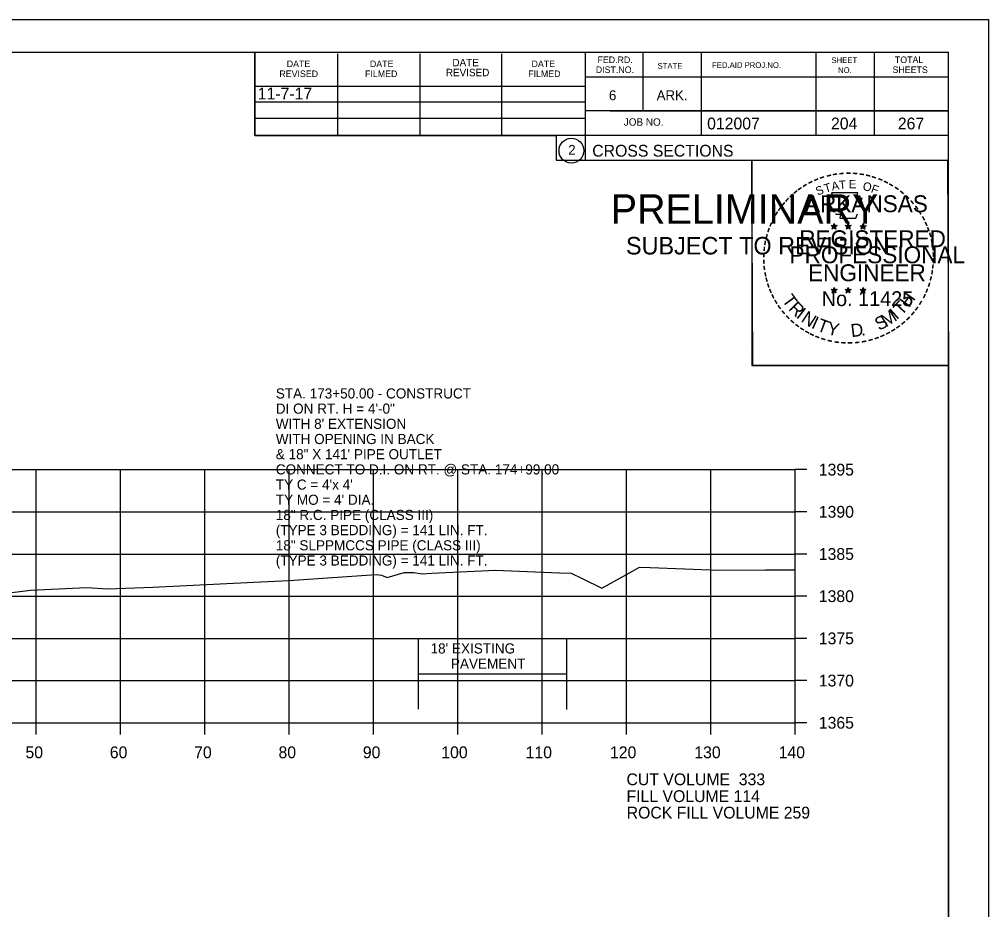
# Model space of a CAD drawing. Extents: x 1374311 to 1383814, y 384102 to 406278.
# Drawn here: x 1382688.1 to 1382803, y 396146 to 396251.5 of the extents above; entities that cross this region are included whole.
import ezdxf

# ---------------------------------------------------------------- set-up
doc = ezdxf.new("R2010")
doc.units = 0
for name, color, linetype in [('R_Axis', 7, 'Continuous'), ('R_Axis Annot', 7, 'Continuous'), ('R_Border', 7, 'Continuous'), ('R_Border PE', 7, 'Continuous'), ('R_Border Prem', 7, 'Continuous'), ('R_Exist Surface', 7, 'Continuous'), ('R_Fin Surface', 7, 'Continuous'), ('R_Grid', 7, 'Continuous'), ('R_No Plot', 7, 'Continuous'), ('R_Water', 7, 'Continuous'), ('R_Water Annot', 7, 'Continuous')]:
    doc.layers.add(name, color=color, linetype=linetype)

msp = doc.modelspace()

# ---------------------------------------------------------------- linework, layer by layer
at = {"layer": 'R_Axis'}
for p, q in [((1382780.07, 396168.19), (1382780.07, 396198.19)), ((1382781.47, 396198.19), (1382780.07, 396198.19)), ((1382781.47, 396193.19), (1382780.07, 396193.19)), ((1382781.47, 396188.19), (1382780.07, 396188.19)), ((1382781.47, 396183.19), (1382780.07, 396183.19)), ((1382781.47, 396178.19), (1382780.07, 396178.19)), ((1382781.47, 396173.19), (1382780.07, 396173.19)), ((1382500.07, 396168.19), (1382780.07, 396168.19)), ((1382690.07, 396166.79), (1382690.07, 396168.19)), ((1382700.07, 396166.79), (1382700.07, 396168.19)), ((1382710.07, 396166.79), (1382710.07, 396168.19)), ((1382720.07, 396166.79), (1382720.07, 396168.19)), ((1382730.07, 396166.79), (1382730.07, 396168.19)), ((1382740.07, 396166.79), (1382740.07, 396168.19)), ((1382750.07, 396166.79), (1382750.07, 396168.19)), ((1382760.07, 396166.79), (1382760.07, 396168.19)), ((1382770.07, 396166.79), (1382770.07, 396168.19)), ((1382780.07, 396166.79), (1382780.07, 396168.19)), ((1382781.47, 396168.19), (1382780.07, 396168.19))]:
    msp.add_line(p, q, dxfattribs=at)
at = {"layer": 'R_Border'}
for p, q in [((1382482.07, 396247.65), (1382798.25, 396247.65)), ((1382715.99, 396237.77), (1382715.99, 396247.65)), ((1382725.85, 396237.77), (1382725.85, 396247.45)), ((1382735.61, 396237.77), (1382735.61, 396247.45)), ((1382745.29, 396237.77), (1382745.29, 396247.45)), ((1382755.15, 396247.65), (1382755.15, 396234.85)), ((1382761.99, 396247.65), (1382761.99, 396240.71)), ((1382768.93, 396247.65), (1382768.93, 396237.77)), ((1382782.51, 396247.65), (1382782.51, 396237.77)), ((1382789.45, 396247.65), (1382789.45, 396237.77)), ((1382798.25, 396042.19), (1382798.25, 396247.65)), ((1382798.25, 396244.71), (1382755.15, 396244.71)), ((1382798.25, 396244.73), (1382798.25, 396244.73)), ((1382715.99, 396243.63), (1382755.15, 396243.63)), ((1382715.99, 396241.77), (1382755.15, 396241.77)), ((1382715.99, 396237.77), (1382715.99, 396239.83)), ((1382715.99, 396239.83), (1382755.15, 396239.83)), ((1382798.25, 396240.71), (1382755.15, 396240.71)), ((1382758.11, 396240.71), (1382798.25, 396240.71)), ((1382798.25, 396237.77), (1382715.99, 396237.77)), ((1382755.15, 396234.85), (1382798.25, 396234.85))]:
    msp.add_line(p, q, dxfattribs=at)
msp.add_circle((1382753.54, 396235.99), 1.47, dxfattribs=at)
at = {"layer": 'R_Border PE'}
for p, q in [((1382784.69, 396227.36), (1382784.64, 396227.11)), ((1382784.69, 396227), (1382784.69, 396227.36)), ((1382784.69, 396227.36), (1382784.73, 396227.11)), ((1382786.36, 396227.36), (1382786.31, 396227.11)), ((1382786.36, 396227), (1382786.36, 396227.36)), ((1382786.36, 396227.36), (1382786.4, 396227.11)), ((1382788.12, 396227.35), (1382788.08, 396227.1)), ((1382788.12, 396226.99), (1382788.12, 396227.35)), ((1382788.12, 396227.35), (1382788.17, 396227.1)), ((1382784.34, 396227.11), (1382784.69, 396227)), ((1382784.34, 396227.11), (1382784.59, 396227.06)), ((1382784.34, 396227.11), (1382784.57, 396226.99)), ((1382784.47, 396226.7), (1382784.69, 396227)), ((1382784.47, 396226.7), (1382784.6, 396226.94)), ((1382784.47, 396226.7), (1382784.68, 396226.92)), ((1382784.9, 396226.7), (1382784.68, 396226.91)), ((1382785.03, 396227.11), (1382784.69, 396227)), ((1382784.9, 396226.7), (1382784.69, 396227)), ((1382785.03, 396227.11), (1382784.75, 396227.06)), ((1382784.9, 396226.7), (1382784.76, 396226.99)), ((1382785.03, 396227.11), (1382784.83, 396227.01)), ((1382786.01, 396227.11), (1382786.36, 396227)), ((1382786.01, 396227.11), (1382786.26, 396227.06)), ((1382786.01, 396227.11), (1382786.24, 396226.99)), ((1382786.14, 396226.7), (1382786.36, 396227)), ((1382786.14, 396226.7), (1382786.27, 396226.94)), ((1382786.14, 396226.7), (1382786.35, 396226.92)), ((1382786.57, 396226.7), (1382786.35, 396226.91)), ((1382786.7, 396227.11), (1382786.36, 396227)), ((1382786.57, 396226.7), (1382786.36, 396227)), ((1382786.7, 396227.11), (1382786.42, 396227.06)), ((1382786.57, 396226.7), (1382786.43, 396226.99)), ((1382786.7, 396227.11), (1382786.5, 396227.01)), ((1382787.77, 396227.1), (1382788.12, 396226.99)), ((1382787.77, 396227.1), (1382788.02, 396227.05)), ((1382787.77, 396227.1), (1382788.01, 396226.97)), ((1382787.9, 396226.69), (1382788.12, 396226.99)), ((1382787.9, 396226.69), (1382788.03, 396226.93)), ((1382787.9, 396226.69), (1382788.12, 396226.91)), ((1382788.47, 396227.1), (1382788.12, 396226.99)), ((1382788.33, 396226.69), (1382788.12, 396226.99)), ((1382788.33, 396226.69), (1382788.12, 396226.9)), ((1382788.47, 396227.1), (1382788.18, 396227.05)), ((1382788.33, 396226.69), (1382788.2, 396226.98)), ((1382788.47, 396227.1), (1382788.26, 396226.99)), ((1382784.33, 396219.54), (1382784.68, 396219.42)), ((1382784.33, 396219.54), (1382784.59, 396219.49)), ((1382784.33, 396219.54), (1382784.57, 396219.41)), ((1382784.47, 396219.13), (1382784.68, 396219.42)), ((1382784.47, 396219.13), (1382784.59, 396219.37)), ((1382784.47, 396219.13), (1382784.68, 396219.34)), ((1382784.68, 396219.79), (1382784.64, 396219.54)), ((1382784.68, 396219.42), (1382784.68, 396219.79)), ((1382784.68, 396219.79), (1382784.73, 396219.54)), ((1382785.03, 396219.54), (1382784.68, 396219.42)), ((1382784.89, 396219.13), (1382784.68, 396219.42)), ((1382784.89, 396219.13), (1382784.68, 396219.34)), ((1382785.03, 396219.54), (1382784.74, 396219.49)), ((1382784.89, 396219.13), (1382784.76, 396219.42)), ((1382785.03, 396219.54), (1382784.82, 396219.43)), ((1382786, 396219.54), (1382786.35, 396219.42)), ((1382786, 396219.54), (1382786.25, 396219.49)), ((1382786, 396219.54), (1382786.24, 396219.41)), ((1382786.13, 396219.13), (1382786.35, 396219.42)), ((1382786.13, 396219.13), (1382786.26, 396219.37)), ((1382786.13, 396219.13), (1382786.35, 396219.34)), ((1382786.35, 396219.79), (1382786.31, 396219.54)), ((1382786.35, 396219.42), (1382786.35, 396219.79)), ((1382786.35, 396219.79), (1382786.4, 396219.54)), ((1382786.7, 396219.54), (1382786.35, 396219.42)), ((1382786.56, 396219.13), (1382786.35, 396219.42)), ((1382786.56, 396219.13), (1382786.35, 396219.34)), ((1382786.7, 396219.54), (1382786.41, 396219.49)), ((1382786.56, 396219.13), (1382786.43, 396219.42)), ((1382786.7, 396219.54), (1382786.49, 396219.43)), ((1382787.77, 396219.53), (1382788.12, 396219.41)), ((1382787.77, 396219.53), (1382788.02, 396219.48)), ((1382787.77, 396219.53), (1382788.01, 396219.4)), ((1382787.9, 396219.12), (1382788.12, 396219.41)), ((1382787.9, 396219.12), (1382788.03, 396219.36)), ((1382787.9, 396219.12), (1382788.12, 396219.33)), ((1382788.12, 396219.78), (1382788.08, 396219.53)), ((1382788.12, 396219.41), (1382788.12, 396219.78)), ((1382788.12, 396219.78), (1382788.17, 396219.53)), ((1382788.46, 396219.53), (1382788.12, 396219.41)), ((1382788.33, 396219.12), (1382788.12, 396219.41)), ((1382788.33, 396219.12), (1382788.12, 396219.33)), ((1382788.46, 396219.53), (1382788.18, 396219.48)), ((1382788.33, 396219.12), (1382788.19, 396219.41)), ((1382788.46, 396219.53), (1382788.26, 396219.42))]:
    msp.add_line(p, q, dxfattribs=at)
for points in [[(1382784.38, 396230.99), (1382784.65, 396230.16)], [(1382787.89, 396230.06), (1382788.03, 396230.35), (1382787.35, 396230.32), (1382787.49, 396230.99), (1382784.38, 396230.99)], [(1382784.87, 396228.56), (1382784.87, 396228.48), (1382785.43, 396228.46), (1382785.38, 396227.98), (1382787.25, 396227.98), (1382787.45, 396228.52)], [(1382784.69, 396227.36), (1382784.9, 396226.7), (1382784.34, 396227.11), (1382785.03, 396227.11), (1382784.47, 396226.7), (1382784.69, 396227.36)], [(1382786.36, 396227.36), (1382786.57, 396226.7), (1382786.01, 396227.11), (1382786.7, 396227.11), (1382786.14, 396226.7), (1382786.36, 396227.36)], [(1382788.12, 396227.35), (1382788.33, 396226.69), (1382787.77, 396227.1), (1382788.47, 396227.1), (1382787.9, 396226.69), (1382788.12, 396227.35)], [(1382784.68, 396219.79), (1382784.89, 396219.13), (1382784.33, 396219.54), (1382785.03, 396219.54), (1382784.47, 396219.13), (1382784.68, 396219.79)], [(1382786.35, 396219.79), (1382786.56, 396219.13), (1382786, 396219.54), (1382786.7, 396219.54), (1382786.13, 396219.13), (1382786.35, 396219.79)], [(1382788.12, 396219.78), (1382788.33, 396219.12), (1382787.77, 396219.53), (1382788.46, 396219.53), (1382787.9, 396219.12), (1382788.12, 396219.78)]]:
    msp.add_lwpolyline(points, dxfattribs=at)
for centre, radius in [((1382784.68, 396227), 0.172), ((1382786.35, 396227), 0.172), ((1382784.68, 396227), 0.145), ((1382784.68, 396227), 0.116), ((1382784.68, 396227), 0.0991), ((1382784.68, 396227), 0.0747), ((1382784.68, 396227), 0.0495), ((1382784.68, 396227), 0.0296), ((1382786.35, 396227), 0.145), ((1382786.35, 396227), 0.116), ((1382786.35, 396227), 0.0991), ((1382786.35, 396227), 0.0747), ((1382786.35, 396227), 0.0495), ((1382786.35, 396227), 0.0296), ((1382788.12, 396226.98), 0.172), ((1382788.12, 396226.98), 0.145), ((1382788.12, 396226.98), 0.116), ((1382788.12, 396226.98), 0.0991), ((1382788.12, 396226.98), 0.0747), ((1382788.12, 396226.98), 0.0495), ((1382788.12, 396226.98), 0.0296), ((1382784.68, 396219.42), 0.172), ((1382784.68, 396219.42), 0.145), ((1382784.68, 396219.42), 0.116), ((1382784.68, 396219.42), 0.0991), ((1382784.68, 396219.42), 0.0747), ((1382784.68, 396219.42), 0.0495), ((1382784.68, 396219.42), 0.0296), ((1382786.35, 396219.42), 0.172), ((1382786.35, 396219.42), 0.145), ((1382786.35, 396219.42), 0.116), ((1382786.35, 396219.42), 0.0991), ((1382786.35, 396219.42), 0.0747), ((1382786.35, 396219.42), 0.0495), ((1382786.35, 396219.42), 0.0296), ((1382788.12, 396219.41), 0.172), ((1382788.12, 396219.41), 0.145), ((1382788.12, 396219.41), 0.116), ((1382788.12, 396219.41), 0.0991), ((1382788.12, 396219.41), 0.0747), ((1382788.12, 396219.41), 0.0495), ((1382788.12, 396219.41), 0.0296)]:
    msp.add_circle(centre, radius, dxfattribs=at)
at = {"layer": 'R_Exist Surface'}
msp.add_lwpolyline([(1382684.98, 396183.37), (1382689.42, 396183.91), (1382696.03, 396184.21), (1382698.58, 396184.07), (1382703.93, 396184.26), (1382715.9, 396184.87), (1382720.02, 396185.06), (1382730.39, 396185.77), (1382731.03, 396185.7), (1382731.7, 396185.41), (1382733.7, 396186), (1382734.58, 396185.98), (1382734.85, 396185.99), (1382735.86, 396185.85), (1382736.98, 396185.93), (1382744.52, 396186.27), (1382752.11, 396185.96), (1382753.5, 396185.9), (1382754.83, 396185.27), (1382757.13, 396184.13), (1382760.79, 396186.17), (1382761.6, 396186.62), (1382762.86, 396186.58), (1382771, 396186.26), (1382776.56, 396186.3), (1382780.07, 396186.33)], dxfattribs=at)
at = {"layer": 'R_Grid'}
for p, q in [((1382500.07, 396198.19), (1382780.07, 396198.19)), ((1382690.07, 396168.19), (1382690.07, 396198.19)), ((1382700.07, 396168.19), (1382700.07, 396198.19)), ((1382710.07, 396168.19), (1382710.07, 396198.19)), ((1382720.07, 396168.19), (1382720.07, 396198.19)), ((1382730.07, 396168.19), (1382730.07, 396198.19)), ((1382740.07, 396168.19), (1382740.07, 396198.19)), ((1382750.07, 396168.19), (1382750.07, 396198.19)), ((1382760.07, 396168.19), (1382760.07, 396198.19)), ((1382770.07, 396168.19), (1382770.07, 396198.19)), ((1382780.07, 396168.19), (1382780.07, 396198.19)), ((1382500.07, 396193.19), (1382780.07, 396193.19)), ((1382500.07, 396188.19), (1382780.07, 396188.19)), ((1382500.07, 396183.19), (1382780.07, 396183.19)), ((1382500.07, 396178.19), (1382780.07, 396178.19)), ((1382500.07, 396173.19), (1382780.07, 396173.19)), ((1382500.07, 396168.19), (1382780.07, 396168.19))]:
    msp.add_line(p, q, dxfattribs=at)
at = {"layer": 'R_No Plot'}
for p, q in [((1382469.67, 396251.55), (1382803, 396251.55)), ((1382774.29, 396212.4), (1382774.29, 396212.4))]:
    msp.add_line(p, q, dxfattribs=at)
for points in [[(1382469.66, 396251.55), (1382803, 396251.55), (1382803, 396038.21), (1382469.66, 396038.21)], [(1382715.99, 396247.65), (1382715.99, 396237.77), (1382751.72, 396237.77), (1382751.72, 396234.85), (1382774.92, 396234.85), (1382774.92, 396210.52), (1382798.25, 396210.52), (1382798.25, 396042.19), (1382482.07, 396042.19), (1382482.07, 396247.65)], [(1382774.92, 396234.85), (1382798.13, 396234.85), (1382798.25, 396210.52), (1382775.04, 396210.52)]]:
    msp.add_lwpolyline(points, close=True, dxfattribs=at)
at = {"layer": 'R_Water'}
for p, q in [((1382735.42, 396169.8), (1382735.42, 396178.13)), ((1382752.98, 396169.75), (1382752.98, 396178.07)), ((1382735.42, 396173.97), (1382752.98, 396173.97))]:
    msp.add_line(p, q, dxfattribs=at)

# ---------------------------------------------------------------- texts
at = {"layer": 'R_Axis Annot'}
for s, p in [('1395', (1382782.87, 396197.49)), ('1390', (1382782.87, 396192.49)), ('1385', (1382782.87, 396187.49)), ('1380', (1382782.87, 396182.49)), ('1375', (1382782.87, 396177.49)), ('1370', (1382782.87, 396172.49)), ('1365', (1382782.87, 396167.49)), ('50', (1382688.81, 396163.99)), ('60', (1382698.81, 396163.99)), ('70', (1382708.81, 396163.99)), ('80', (1382718.81, 396163.99)), ('90', (1382728.81, 396163.99)), ('100', (1382738.11, 396163.99)), ('110', (1382748.11, 396163.99)), ('120', (1382758.11, 396163.99)), ('130', (1382768.11, 396163.99)), ('140', (1382778.11, 396163.99)), ('CUT VOLUME  333', (1382760.07, 396160.79)), ('FILL VOLUME 114', (1382760.07, 396158.79))]:
    msp.add_text(s, height=1.4, dxfattribs=at).set_placement(p)
at = {"layer": 'R_Border'}
for s, height, p in [('DATE', 0.879, (1382739.43, 396245.99)), ('FED.RD.', 0.782, (1382756.63, 396246.37)), ('SHEET', 0.684, (1382784.37, 396246.37)), ('TOTAL', 0.782, (1382791.89, 396246.37)), ('DATE', 0.782, (1382719.79, 396245.89)), ('DATE', 0.782, (1382729.65, 396245.89)), ('REVISED', 0.879, (1382738.65, 396244.81)), ('DATE', 0.782, (1382748.81, 396245.89)), ('DIST.NO.', 0.782, (1382756.43, 396245.19)), ('STATE', 0.684, (1382763.75, 396245.69)), ('FED.AID PROJ.NO.', 0.684, (1382770.21, 396245.79)), ('NO.', 0.684, (1382785.15, 396245.19)), ('SHEETS', 0.782, (1382791.61, 396245.19)), ('REVISED', 0.782, (1382718.91, 396244.71)), ('FILMED', 0.782, (1382729.07, 396244.71)), ('FILMED', 0.782, (1382748.41, 396244.71)), ('6', 1.17, (1382757.99, 396241.97)), ('ARK.', 1.172, (1382763.65, 396241.97)), ('JOB NO.', 0.879, (1382759.75, 396238.95)), ('012007', 1.4, (1382769.63, 396238.51)), ('2', 1.17, (1382753.16, 396235.5)), ('CROSS SECTIONS', 1.4, (1382756.01, 396235.28))]:
    msp.add_text(s, height=height, rotation=360, dxfattribs=at).set_placement(p)
at = {"layer": 'R_Border PE'}
for s, height, rotation, p in [('-', 1.6, 19.1761, (1382783.12, 396232.11)), ('-', 1.6, 13.6301, (1382783.87, 396232.35)), ('-', 1.6, 10.2193, (1382784.55, 396232.52)), ('-', 1.6, 5.8968, (1382785.28, 396232.63)), ('-', 1.6, 0.1862, (1382786.05, 396232.7)), ('-', 1.6, 357.743, (1382786.78, 396232.69)), ('-', 1.6, 352.1617, (1382787.52, 396232.63)), ('-', 1.6, 347.2049, (1382788.24, 396232.52)), ('-', 1.6, 342.3362, (1382788.87, 396232.36)), ('-', 1.6, 34.0636, (1382781.26, 396231.16)), ('-', 1.6, 28.7918, (1382781.86, 396231.53)), ('-', 1.6, 24.3072, (1382782.49, 396231.84)), ('S', 1, 21.594, (1382782.73, 396230.66)), ('T', 1, 16.4036, (1382783.65, 396231)), ('A', 1, 11.2132, (1382784.47, 396231.25)), ('T', 1, 6.0228, (1382785.32, 396231.41)), ('E', 1, 0.8323, (1382786.43, 396231.52)), ('O', 1, 350.4515, (1382788.03, 396231.31)), ('F', 1, 340.0707, (1382788.98, 396231.08)), ('-', 1.6, 337.8551, (1382789.61, 396232.14)), ('-', 1.6, 334.1211, (1382790.24, 396231.87)), ('-', 1.6, 329.6409, (1382790.82, 396231.58)), ('-', 1.6, 42.9622, (1382779.77, 396229.97)), ('-', 1.6, 38.9507, (1382780.21, 396230.38)), ('-', 1.6, 36.2317, (1382780.68, 396230.76)), ('ARKANSAS', 2, 360, (1382781.23, 396228.7)), ('-', 1.6, 325.8627, (1382791.46, 396231.22)), ('-', 1.6, 320.5297, (1382792.07, 396230.8)), ('-', 1.6, 315.5786, (1382792.67, 396230.31)), ('-', 1.6, 50.6142, (1382778.92, 396229)), ('-', 1.6, 48.423, (1382779.33, 396229.49)), ('-', 1.6, 309.8797, (1382793.24, 396229.76)), ('-', 1.6, 306.6522, (1382793.77, 396229.16)), ('-', 1.6, 58.0706, (1382778.18, 396227.91)), ('-', 1.6, 54.2325, (1382778.51, 396228.44)), ('-', 1.4, 303.6753, (1382794.25, 396228.59)), ('-', 1.6, 67.7743, (1382777.61, 396226.68)), ('-', 1.6, 62.8713, (1382777.87, 396227.3)), ('-', 1.6, 299.6684, (1382794.57, 396227.98)), ('-', 1.6, 294.6628, (1382794.89, 396227.37)), ('-', 1.6, 75.461, (1382777.2, 396225.34)), ('-', 1.6, 72.3945, (1382777.39, 396226.05)), ('REGISTERED', 2, 360, (1382780.55, 396224.55)), ('DWB', 0.01, 360, (1382784.67, 396226.99)), ('DWB', 0.01, 360, (1382786.34, 396226.99)), ('DWB', 0.01, 360, (1382788.11, 396226.98)), ('-', 1.6, 290.5728, (1382795.15, 396226.79)), ('-', 1.6, 285.1233, (1382795.39, 396226.21)), ('-', 1.6, 81.2013, (1382777.06, 396224.63)), ('-', 1.6, 280.5493, (1382795.59, 396225.47)), ('-', 1.6, 89.0622, (1382776.96, 396223.24)), ('-', 1.6, 85.1863, (1382776.99, 396223.94)), ('PROFESSIONAL', 2, 360, (1382779.4, 396222.65)), ('-', 1.6, 276.5962, (1382795.75, 396224.7)), ('-', 1.6, 274.3301, (1382795.81, 396223.98)), ('-', 1.6, 94.1959, (1382777, 396222.51)), ('-', 1.6, 269.9407, (1382795.84, 396223.35)), ('-', 1.6, 98.9479, (1382777.07, 396221.84)), ('-', 1.6, 101.7149, (1382777.21, 396221.11)), ('ENGINEER', 2, 360, (1382781.59, 396220.52)), ('-', 1.6, 260.9953, (1382795.75, 396222.03)), ('-', 1.6, 263.5172, (1382795.82, 396222.68)), ('-', 1.6, 105.4578, (1382777.37, 396220.52)), ('-', 1.6, 109.0874, (1382777.58, 396219.88)), ('-', 1.6, 252.8681, (1382795.46, 396220.63)), ('-', 1.6, 255.7626, (1382795.64, 396221.35)), ('-', 1.6, 114.0643, (1382777.84, 396219.29)), ('T', 1.54, 306.0406, (1382778.44, 396218.26)), ('No. 11425', 1.757, 360, (1382783.22, 396217.57)), ('DWB', 0.01, 360, (1382784.67, 396219.42)), ('DWB', 0.01, 360, (1382786.34, 396219.42)), ('DWB', 0.01, 360, (1382788.1, 396219.41)), ('H', 1.54, 54.6088, (1382793.56, 396217.3)), ('-', 1.6, 247.8887, (1382795.24, 396219.96)), ('-', 1.6, 115.7289, (1382778.14, 396218.67)), ('-', 1.6, 120.4471, (1382778.5, 396218.08)), ('R', 1.54, 314.005, (1382779.2, 396217.21)), ('T', 1.54, 46.6444, (1382792.67, 396216.36)), ('-', 1.6, 239.0712, (1382794.58, 396218.58)), ('-', 1.6, 244.6197, (1382794.98, 396219.33)), ('-', 1.6, 125.8934, (1382778.9, 396217.52)), ('-', 1.6, 130.7181, (1382779.36, 396216.97)), ('I', 1.54, 321.9694, (1382780.1, 396216.28)), ('N', 1.54, 326.5002, (1382780.67, 396215.81)), ('M', 1.54, 32.6563, (1382790.83, 396215.03)), ('I', 1.54, 42.1136, (1382792.11, 396215.88)), ('-', 1.6, 231.2538, (1382793.75, 396217.36)), ('-', 1.6, 233.8452, (1382794.18, 396217.92)), ('-', 1.6, 134.2238, (1382779.88, 396216.43)), ('-', 1.6, 138.9338, (1382780.41, 396215.96)), ('I', 1.54, 335.3603, (1382781.88, 396215.02)), ('T', 1.54, 339.8912, (1382782.54, 396214.7)), ('Y', 1.54, 347.8556, (1382783.76, 396214.25)), ('S', 1.54, 26.9312, (1382789.99, 396214.62)), ('-', 1.6, 221.0851, (1382792.75, 396216.28)), ('-', 1.6, 225.7653, (1382793.27, 396216.79)), ('-', 1.6, 144.6463, (1382780.96, 396215.56)), ('-', 1.6, 148.0898, (1382781.52, 396215.19)), ('-', 1.6, 151.5704, (1382782.1, 396214.86)), ('D', 1.54, 6.3969, (1382786.74, 396213.89)), ('-', 1.6, 207.3568, (1382791.11, 396215.08)), ('-', 1.6, 212.2491, (1382791.67, 396215.43)), ('-', 1.6, 215.7363, (1382792.2, 396215.81)), ('-', 1.6, 154.6002, (1382782.62, 396214.61)), ('-', 1.6, 158.5612, (1382783.25, 396214.36)), ('-', 1.6, 162.7983, (1382783.93, 396214.15)), ('-', 1.6, 167.5555, (1382784.65, 396213.98)), ('-', 1.6, 173.1155, (1382785.42, 396213.87)), ('-', 1.6, 185.8167, (1382787.72, 396213.91)), ('-', 1.6, 191.2858, (1382788.46, 396214.05)), ('.', 1.54, 13.7642, (1382787.93, 396214.02)), ('-', 1.6, 195.4743, (1382789.19, 396214.25)), ('-', 1.6, 200.7184, (1382789.86, 396214.49)), ('-', 1.6, 204.2516, (1382790.48, 396214.76)), ('-', 1.6, 176.5183, (1382786.17, 396213.82)), ('-', 1.6, 181.5918, (1382786.91, 396213.84))]:
    msp.add_text(s, height=height, rotation=rotation, dxfattribs=at).set_placement(p)
at = {"layer": 'R_Border Prem'}
for s, height, p in [('PRELIMINARY', 3.5, (1382758.2, 396227.32)), ('DWB', 0.01, (1382758.95, 396229.17)), ('SUBJECT TO REVISION', 2.0751, (1382760.01, 396223.69))]:
    msp.add_text(s, height=height, rotation=360, dxfattribs=at).set_placement(p)
at = {"layer": 'R_Fin Surface'}
for s, p in [('11-7-17', (1382716.35, 396242.06)), ('ROCK FILL VOLUME 259', (1382760.09, 396156.84))]:
    msp.add_text(s, height=1.4, dxfattribs=at).set_placement(p)
at = {"layer": 'R_Water'}
for s, p in [('204', (1382784.32, 396238.51)), ('267', (1382792.24, 396238.51))]:
    msp.add_text(s, height=1.4, rotation=360, dxfattribs=at).set_placement(p)
for s, p in [("18' EXISTING ", (1382736.84, 396176.4)), ('PAVEMENT', (1382739.25, 396174.6))]:
    msp.add_text(s, height=1.2, dxfattribs=at).set_placement(p)
at = {"layer": 'R_Water Annot'}
for s, p in [('STA. 173+50.00 - CONSTRUCT', (1382718.49, 396206.62)), ('DI ON RT. H = 4\'-0"', (1382718.49, 396204.82)), ("WITH 8' EXTENSION", (1382718.49, 396203.02)), ('WITH OPENING IN BACK ', (1382718.49, 396201.22)), ('& 18" X 141\' PIPE OUTLET', (1382718.49, 396199.42)), ('CONNECT TO D.I. ON RT. @ STA. 174+99.00', (1382718.49, 396197.62)), ("TY C = 4'x 4'", (1382718.49, 396195.82)), ("TY MO = 4' DIA.", (1382718.49, 396194.02)), ('18" R.C. PIPE (CLASS III)', (1382718.49, 396192.22)), ('(TYPE 3 BEDDING) = 141 LIN. FT.', (1382718.49, 396190.42)), ('18" SLPPMCCS PIPE (CLASS III)', (1382718.49, 396188.62)), ('(TYPE 3 BEDDING) = 141 LIN. FT.', (1382718.49, 396186.82))]:
    msp.add_text(s, height=1.2, dxfattribs=at).set_placement(p)

doc.saveas('drawing.dxf')
